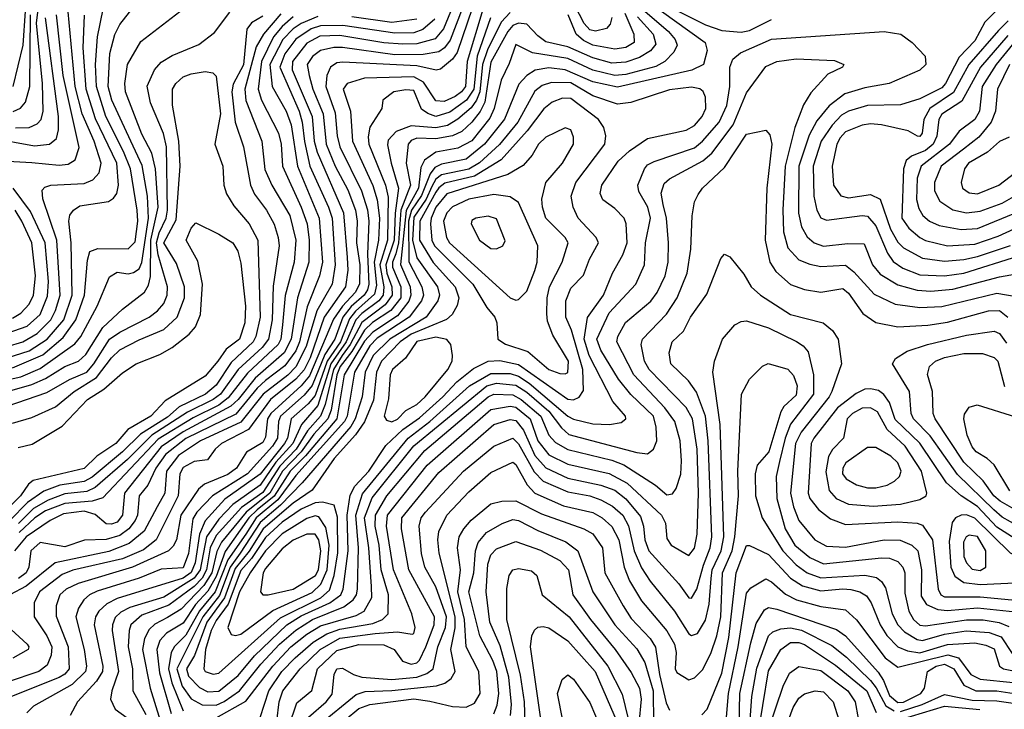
# Model space of a CAD drawing. Extents: x 501367 to 657802, y 482273 to 547541.
# Tile 544 of 656: x 593501 to 597082, y 522838 to 525348. Entities that reach past the tile are written whole.
import ezdxf

# ---------------------------------------------------------------- set-up
doc = ezdxf.new("R2010")
doc.units = 0

msp = doc.modelspace()

# ---------------------------------------------------------------- linework, layer by layer
at = {"layer": '0CON20XD'}
for points in [[(595103.8, 525466.2), (595042.5, 525315), (595012.2, 525277.8), (594945, 525259.6), (594895, 525258.4), (594825, 525263.5), (594665, 525290.6), (594592.7, 525287.3), (594545, 525261.8), (594493.3, 525195), (594492.1, 525165), (594564.1, 524995), (594571.6, 524905), (594582.8, 524865), (594678.3, 524645), (594691.8, 524481.8), (594694, 524436), (594686.1, 524375), (594608.9, 524265), (594557.6, 524117.6), (594535, 524073), (594505, 524038.9), (594413.3, 523965), (594333.7, 523856.3), (594235.3, 523805), (594211.9, 523785), (594184.1, 523745.9), (594135, 523739.8), (594095, 523718), (594083.6, 523695), (594077.2, 523615), (593997, 523455), (593951.2, 523418.8), (593875, 523385.5), (593694.1, 523344.1), (593655, 523329), (593573.2, 523265), (593554, 523225), (593553, 523175), (593599.5, 523105), (593617.3, 523065), (593615.1, 523034.9), (593601, 522999), (593570.7, 522975), (593455, 522936.5)], [(593455, 524158.3), (593512.1, 524175), (593565, 524205.9), (593614.4, 524255), (593631.2, 524288.8), (593647.8, 524345), (593635.8, 524545), (593585, 524696), (593582.8, 524727.2), (593591.9, 524738.1), (593614.5, 524745.5), (593735, 524751.9), (593767.5, 524765), (593789.6, 524790.4), (593796.8, 524825), (593772.3, 524905), (593728.6, 525005), (593703.1, 525105), (593670.1, 525455)], [(595131.7, 525445), (595067.1, 525272.9), (595045.5, 525245), (595025, 525230.6), (594968.6, 525221.4), (594865, 525220.3), (594675, 525246.8), (594643.8, 525246.2), (594594.9, 525235.1), (594566.1, 525213.9), (594546, 525184), (594553.6, 525145), (594567.1, 525095), (594604.7, 525005), (594615.8, 524895), (594648.7, 524815), (594695, 524728.6), (594722.1, 524655), (594728.4, 524615), (594726.4, 524535), (594737.6, 524455), (594737.2, 524385), (594721.2, 524355), (594674.5, 524305.5), (594642, 524258), (594555, 524051.5), (594524.5, 524015.5), (594413.9, 523915), (594402.7, 523895), (594395, 523828.1), (594385, 523808.4), (594326.4, 523773.6), (594290, 523715), (594257.7, 523692.3), (594173.2, 523656.8), (594151.2, 523638.8), (594087.3, 523545), (594071, 523455), (594058.8, 523431.2), (594041.9, 523415), (593911.6, 523355), (593713.9, 523296.1), (593669.7, 523275), (593647, 523255), (593633.5, 523215), (593633.1, 523176.9), (593677.7, 523065), (593681.3, 522985), (593665, 522965.5), (593645, 522953.8), (593470.8, 522885)], [(593455, 524036.5), (593505, 524048.2), (593575, 524078), (593701.7, 524168.3), (593722.8, 524195), (593782.5, 524305), (593827.7, 524412.3), (593855, 524428.4), (593895, 524422.6), (593915, 524427.7), (593935, 524441.2), (593945.7, 524464.3), (593968.8, 524625), (593965.9, 524705), (593946.8, 524816.8), (593889.2, 524939.2), (593835.7, 525055), (593822.3, 525105), (593828.3, 525225), (593846.8, 525293.2), (593865, 525330.4), (593935, 525421.3)], [(593465, 523996.4), (593545, 524019.7), (593595, 524042.2), (593665, 524085.1), (593714.6, 524105.3), (593741.3, 524128.7), (593802.9, 524227.1), (593875, 524294.1), (593954.3, 524355.7), (593968.8, 524381.2), (593976.5, 524413.5), (593978.1, 524545), (594004.7, 524665), (593995.4, 524805), (593981.7, 524861.7), (593945, 524931.5), (593886.2, 525085), (593883, 525115), (593893.4, 525185), (593941.8, 525268.2), (594115, 525402.1)], [(595147.9, 525392.1), (595091.9, 525228.1), (595075, 525204.3), (595031.8, 525168.2), (595015.6, 525164.4), (594945, 525179.5), (594676.4, 525193.6), (594655, 525190.6), (594630.8, 525175), (594618, 525145), (594614.1, 525105), (594648.7, 525008.7), (594655.4, 524924.6), (594665.6, 524885), (594744.2, 524725), (594765.8, 524655.8), (594770.9, 524615), (594765.7, 524494.3), (594770.4, 524385), (594765.4, 524365), (594754.2, 524345), (594706.7, 524303.3), (594676.8, 524265), (594647.2, 524185), (594610.7, 524129.3), (594565, 524016.6), (594535, 523980.8), (594449.2, 523905), (594442, 523885), (594438.7, 523825), (594420.5, 523795), (594329.5, 523695), (594201.6, 523615), (594144.9, 523555.1), (594130.6, 523530.6), (594114.5, 523405), (594095, 523352.7), (594015, 523347.3), (593935, 523315.6), (593782.2, 523267.8), (593755.3, 523255), (593734.3, 523235.7), (593714.6, 523205.4), (593705.5, 523175), (593735.4, 523055), (593743.9, 522995), (593740.5, 522975), (593691.5, 522928.5), (593551, 522849), (593526.7, 522825)], [(595779.9, 525419.9), (595994.2, 525265), (596001.6, 525235), (595987.7, 525185), (595945.8, 525164.1), (595675, 525101.8), (595585, 525121.9), (595485, 525165.3), (595425, 525172.7), (595376.1, 525163.9), (595345.6, 525144.4), (595316.9, 525113.1), (595264.7, 524985.3), (595191.4, 524895), (595125, 524840), (595035, 524822.1), (595010.5, 524809.5), (594993.3, 524786.7), (594962.6, 524707.4), (594925.9, 524654.1), (594914.8, 524615), (594916.9, 524466.9), (594964.1, 524375), (594969.3, 524345), (594962.5, 524325), (594918, 524265), (594801.7, 524188.3), (594775, 524160.7), (594718.8, 524065), (594691.8, 523905), (594682, 523885), (594505, 523688.8), (594440, 523600), (594361.6, 523535), (594322.9, 523475), (594257.9, 523382.1), (594211.7, 523265), (594154.3, 523195.7), (594105, 523107.4), (594063.5, 523066.5), (594051.4, 523045), (594042, 522985), (594054.2, 522934.2), (594095, 522832)], [(595654.6, 525355.4), (595648.4, 525331.6), (595634.8, 525315.2), (595595, 525305.7), (595575, 525310.8), (595554.1, 525334.1), (595519.6, 525399.6)], [(595855, 525398.9), (595995, 525329.1), (596055, 525308.6), (596125, 525302.8), (596155, 525308.2), (596235, 525348.3)], [(597065, 525392.1), (597011.8, 525338.2), (596975, 525271.1), (596918.6, 525211.4), (596868.7, 525115), (596855, 525100), (596775, 525060), (596705, 525038), (596585, 525035.5), (596515, 525014.8), (596489.9, 525000.1), (596456.2, 524963.8), (596415.7, 524905), (596386.5, 524815), (596389.1, 524705), (596400.4, 524655), (596415, 524626.1), (596435, 524618.1), (596565, 524635.6), (596585, 524632.7), (596615, 524596.9), (596657.9, 524497.9), (596677.9, 524467.9), (596712.8, 524442.8), (596775, 524419.4), (596865, 524415.7), (596935, 524424.6), (597135, 524487.9)], [(593395, 524917.8), (593555, 524888), (593609.4, 524895), (593635.3, 524915), (593642.6, 524947.4), (593642.6, 524995), (593594.2, 525355)], [(593455, 523940.7), (593599, 523991), (593681.7, 524038.3), (593745, 524064.6), (593771.1, 524095), (593827.8, 524185), (593865, 524210.7), (593972, 524265), (594002.2, 524287.8), (594025, 524315.3), (594037.6, 524345), (594037.9, 524375), (594005, 524492.4), (593998.7, 524535), (594007.7, 524572.3), (594033.5, 524625), (594038.9, 524655), (594034.9, 524885.1), (594023.7, 524933.7), (593976.1, 525045), (593964.8, 525105.2), (593990.6, 525165), (594015, 525192.9), (594055, 525217.7), (594152.5, 525257.5), (594209.4, 525300.6), (594265.6, 525375)], [(593455, 524117.1), (593535, 524142.6), (593600.4, 524185), (593661.9, 524255), (593691.5, 524345), (593688.3, 524535), (593679.1, 524615), (593683.7, 524636.3), (593696.1, 524655), (593719.6, 524670.4), (593824.1, 524685.9), (593842.4, 524697.6), (593854.5, 524715.5), (593860.5, 524745), (593853.6, 524825), (593777, 524987), (593742.1, 525095), (593731.4, 525245), (593736.3, 525363.7)], [(593457.3, 524832.7), (593545, 524827.7), (593645, 524818.8), (593677.7, 524822.3), (593702.9, 524837.1), (593717.7, 524882.3), (593659, 525145), (593634.5, 525365)], [(593475, 524080.2), (593585, 524128.2), (593659.5, 524190.5), (593705.5, 524255), (593736.2, 524345), (593747.5, 524472.5), (593755.4, 524504.6), (593784.6, 524515.4), (593895, 524514), (593920.6, 524539.4), (593930.7, 524615), (593927.8, 524655), (593903.5, 524805), (593878.1, 524868.1), (593814.1, 524995), (593780.1, 525105), (593776.2, 525185), (593783.5, 525285), (593804.6, 525385.4)], [(593476.9, 525013.1), (593504.2, 525025.8), (593522.2, 525047.8), (593538, 525105), (593540.1, 525365)], [(593477.1, 525105), (593513.4, 525255), (593521.6, 525378.4)], [(594495, 525357.8), (594455, 525322.5), (594424.3, 525285), (594380.4, 525195), (594367.9, 525095), (594380.6, 525055), (594441.8, 524935), (594452.3, 524895), (594456.4, 524815), (594525.2, 524664.8), (594546.5, 524605), (594553.5, 524545), (594552.8, 524465), (594511, 524335), (594488.8, 524185), (594463.1, 524135), (594357, 524043), (594295.2, 523964.8), (594269.2, 523940.8), (594095, 523848), (594015, 523793.5), (593881.9, 523625), (593874.8, 523545), (593855, 523519.5), (593835, 523511.7), (593815, 523512.8), (593775, 523547.3), (593735, 523558.8), (593660.7, 523549.3), (593611.6, 523525), (593524.7, 523465), (593481.4, 523415)], [(593485.4, 524954.6), (593535, 524955.2), (593565, 524968.2), (593578.5, 524985), (593586.3, 525015), (593583.6, 525115), (593562.1, 525335), (593566.5, 525375)], [(594585, 525359.5), (594525, 525333.9), (594495, 525314.2), (594457.8, 525275), (594411.3, 525185), (594419.7, 525105), (594469.6, 525015), (594488.3, 524965), (594510.9, 524815), (594589.8, 524625), (594602.7, 524465), (594591.6, 524415), (594546.8, 524303.2), (594518.4, 524175), (594505, 524142.1), (594465, 524087.4), (594395.1, 524035), (594365, 524007.2), (594287.6, 523912.4), (594105, 523823.9), (594031.3, 523765), (593996.1, 523715), (593966.7, 523653.2), (593936, 523615), (593928.9, 523545), (593920.4, 523525), (593897.3, 523495), (593865, 523470.8), (593815, 523455.7), (593736.2, 523453.8), (593665, 523429), (593575, 523444.8), (593541.5, 523415), (593534.6, 523355), (593524.6, 523335), (593496, 523314)], [(594385, 525360.5), (594343.9, 525336.1), (594326.5, 525313.5), (594315, 525183.9), (594277.5, 525112.5), (594271.9, 525085), (594285, 524974.3), (594314.8, 524884.8), (594339.8, 524745), (594355, 524712.5), (594398.8, 524655), (594426.5, 524603.5), (594441.5, 524555), (594444.1, 524525), (594422.4, 524377.6), (594418.7, 524255), (594405.8, 524185), (594382.6, 524155), (594295.5, 524074.5), (594231.1, 523985), (594204.3, 523965), (594110.7, 523919.3), (593980.9, 523835), (593893.1, 523746.9), (593775, 523645.3), (593745, 523630.8), (593665, 523621.6), (593605, 523599.5), (593551.1, 523568.9), (593496.3, 523513.7)], [(594450.9, 525369.1), (594387.7, 525295), (594361.5, 525248.5), (594320.1, 525095), (594323.3, 525053.3), (594381.5, 524905), (594392.9, 524802.9), (594418, 524745), (594483.9, 524635), (594505.4, 524545), (594499.4, 524465), (594465.9, 524344.1), (594456.7, 524236.8), (594450.6, 524185), (594440.5, 524165), (594329.3, 524060.7), (594258.7, 523971.3), (594225, 523945.1), (594131.6, 523898.4), (594005, 523821.1), (593802.9, 523607.1), (593764.2, 523595.8), (593665, 523586.7), (593595, 523560.4), (593556.4, 523535), (593499.2, 523480.8)], [(595185.5, 525385), (595128.9, 525195), (595122, 525105), (595108.3, 525085), (595085, 525068.3), (595045, 525050.4), (595015, 525051.8), (594969.8, 525119.8), (594935, 525139.2), (594755, 525135.4), (594692, 525115), (594677.4, 525095), (594704.3, 525014.3), (594710.8, 524905), (594785, 524744.1), (594801.6, 524691.6), (594809.7, 524625), (594805.8, 524545), (594789.9, 524465), (594798.1, 524381.9), (594791, 524349), (594722.8, 524287.2), (594700.7, 524259.4), (594667.3, 524175), (594619, 524105), (594575, 523980.5), (594550.1, 523949.9), (594488.7, 523895), (594475.2, 523825), (594464.1, 523805), (594375, 523693.3), (594247.2, 523602.8), (594175.8, 523524.2), (594154.4, 523475.6), (594138.9, 523371.1), (594125, 523335.8), (594095, 523315.1), (593855, 523241.6), (593818.2, 523221.8), (593788.4, 523195), (593776.6, 523175), (593772.3, 523145), (593803.4, 522995), (593802.1, 522975), (593780, 522939.9), (593711.4, 522865), (593684.5, 522815)], [(595213.3, 525355), (595164.6, 525215), (595152.5, 525095), (595126, 525055), (595065, 525010.8), (595015, 524995.8), (594985.7, 525005.7), (594962.1, 525022.1), (594935, 525089.4), (594905, 525092.7), (594861.2, 525085), (594822, 525055), (594817.5, 525025), (594775, 524956.7), (594768.6, 524921.4), (594770.6, 524895), (594832, 524745), (594841.4, 524701.4), (594838.1, 524545), (594810.8, 524455), (594825.8, 524375), (594822.5, 524345), (594807.5, 524325), (594745, 524278.2), (594723.7, 524255), (594688.3, 524175), (594632.7, 524095), (594585, 523944), (594525.7, 523874.3), (594494.8, 523805), (594432.9, 523737.1), (594375, 523653.9), (594276.7, 523583.3), (594225, 523529.3), (594180.3, 523465), (594157.7, 523345), (594135.4, 523314.6), (594025, 523246.4), (593901.8, 523208.2), (593868.8, 523191.2), (593848.5, 523171.5), (593838, 523145), (593837.3, 523125), (593860.1, 522975), (593835.6, 522905), (593831.7, 522875), (593848.4, 522838.4), (593935, 522775.2)], [(595285, 525374.3), (595251.9, 525338.1), (595202.2, 525237.8), (595184.7, 525185), (595174.7, 525085.3), (595162.6, 525055), (595142.7, 525027.3), (595095, 524985.6), (595057, 524963), (595015, 524954.5), (594925, 524961.8), (594869.8, 524940.2), (594841, 524909), (594838.1, 524891.9), (594851.6, 524825), (594878.8, 524735), (594866.8, 524643.2), (594862.5, 524545), (594832.7, 524455), (594836.6, 524425), (594854.3, 524375), (594855.3, 524345), (594829.9, 524310.1), (594745, 524245.5), (594703.1, 524165), (594673.5, 524125), (594642.5, 524075), (594612.2, 523947.8), (594595.4, 523905), (594548.3, 523851.7), (594506.9, 523785), (594446.8, 523723.2), (594385, 523627.3), (594307.8, 523572.2), (594215, 523470), (594194.1, 523425), (594180.8, 523345), (594164.5, 523315.6), (594135, 523285.2), (594043.1, 523216.9), (593945, 523179.9), (593905.6, 523145), (593899, 523125), (593895.9, 523065), (593911.4, 522985), (593912.2, 522905), (593959.5, 522819.5)], [(595747.6, 525357.6), (595805.2, 525295), (595815, 525259.2), (595795.7, 525234.3), (595755, 525210.4), (595705, 525192.8), (595655, 525189.6), (595585, 525209.4), (595495, 525249.5), (595415, 525266.8), (595385, 525288.8), (595345, 525331.9), (595315, 525334.8), (595295, 525327.1), (595275.9, 525304.1), (595215, 525192.5), (595192.3, 525047.7), (595176.2, 525013.8), (595145, 524974.8), (595109.2, 524940.8), (595075.5, 524924.5), (595015, 524914.3), (594945, 524917), (594925, 524908.2), (594913.3, 524895), (594906.2, 524825), (594922, 524745), (594887.5, 524655), (594878.9, 524535), (594869, 524495), (594857.3, 524465), (594856.9, 524446.9), (594887.4, 524375), (594886.9, 524335), (594850.5, 524289.5), (594784.4, 524245.6), (594755, 524217.3), (594709.4, 524140.6), (594667.1, 524085), (594654.5, 524055), (594633.2, 523926.8), (594621.6, 523895), (594570.9, 523839.1), (594525.2, 523775), (594457.1, 523705), (594410.6, 523625), (594324.1, 523555.9), (594235, 523446.4), (594217.5, 523412.5), (594199.3, 523335), (594171.2, 523288.8), (594088, 523202), (594037.9, 523172.1), (593992.1, 523147.9), (593971.4, 523128.6), (593954.4, 523095.6), (593947.5, 523055), (593975.3, 522915.3), (594042.8, 522695)], [(595775, 525379.1), (595860.3, 525305), (595884.8, 525275), (595891.9, 525255), (595880.5, 525229.5), (595847.1, 525195), (595815, 525177.9), (595705, 525147.9), (595665, 525144.9), (595585, 525164.3), (595495, 525205.9), (595366.7, 525226.6), (595305, 525257.5), (595281.5, 525188.5), (595252.3, 525127.7), (595227, 525025), (595210.9, 524989.1), (595145, 524906.8), (595095, 524879.6), (595014.9, 524865.1), (594973, 524837), (594960, 524810), (594951.6, 524735), (594906.4, 524653.6), (594886.2, 524456.2), (594921.4, 524375), (594923.7, 524345), (594916.7, 524323.3), (594875, 524269.4), (594785, 524210.5), (594755, 524177.4), (594680.7, 524055), (594654.9, 523895), (594540.2, 523759.8), (594484.8, 523705), (594426.6, 523613.4), (594365, 523564.1), (594334.2, 523535), (594247.8, 523412.2), (594215, 523320.9), (594185, 523267.7), (594140.8, 523219.2), (594095, 523151.6), (594035.1, 523114.9), (594011.2, 523088.8), (593999.1, 523055), (594009.4, 522970.6), (594052.3, 522822.3)], [(594945, 525349.7), (594855, 525337.3), (594708.5, 525358.5)], [(595701.4, 525371.4), (595734.8, 525295), (595735.3, 525265), (595705, 525246.4), (595665, 525239.9), (595585, 525255.1), (595551.4, 525271.4), (595525.2, 525295), (595496, 525365)], [(595010.6, 525349.4), (594967.5, 525312.5), (594935, 525300.3), (594865, 525298.2), (594676.1, 525326.1), (594595, 525324.9), (594561, 525315), (594505, 525276.4), (594465, 525223), (594446.6, 525175), (594517.3, 525015), (594528.2, 524975), (594536.2, 524903.8), (594555.6, 524815), (594624.4, 524665), (594637, 524625), (594648.3, 524455), (594637.9, 524385), (594581.7, 524288.3), (594542.3, 524157.7), (594505.8, 524084.2), (594475.9, 524054.1), (594386.2, 523985), (594305, 523882.6), (594159, 523815), (594078.5, 523761.5), (594035.4, 523705), (594028.9, 523625), (594001.1, 523575), (593953.3, 523486.7), (593898.5, 523441.5), (593825, 523411.6), (593629.5, 523370.5), (593525, 523286.1), (593465, 523253.9)], [(597096.7, 525343.3), (597061.2, 525308.8), (596953.7, 525185), (596897.1, 525082.9), (596811.6, 525025), (596789.8, 524985), (596783.3, 524935), (596775, 524922.5), (596766.5, 524923.5), (596732.6, 524942.6), (596635, 524965.6), (596595, 524968.8), (596565, 524963.4), (596505, 524939.6), (596485, 524918.3), (596473, 524895), (596456.6, 524815), (596460.5, 524745), (596487.2, 524707.2), (596515, 524699.4), (596595, 524711.4), (596630.7, 524695), (596668.7, 524585), (596695, 524537.5), (596715, 524517.6), (596785, 524480.2), (596865, 524469.4), (596935.1, 524474.9), (596985, 524485.6), (597104.6, 524525.4)], [(594215, 522807.1), (594323, 522867), (594421.4, 522995), (594487.3, 523065), (594545, 523110.9), (594595, 523141.2), (594725, 523179.7), (594754.4, 523195.6), (594781.4, 523245), (594780.3, 523285), (594771.4, 523425), (594755.6, 523535), (594782.9, 523607.1), (594935, 523796.7), (595200.5, 524015), (595235, 524024.7), (595305, 524017.7), (595345, 523991.6), (595425, 523923.2), (595471.9, 523861.9), (595498.4, 523838.4), (595745, 523772.8), (595785, 523767.8), (595805.7, 523784.3), (595817.9, 523815), (595815.6, 523864.4), (595806.8, 523905), (595723.9, 523983.9), (595679.5, 524039.5), (595614.8, 524145), (595600.5, 524185), (595645, 524280.7), (595741.8, 524385), (595773, 524455), (595777.5, 524535), (595795.4, 524625), (595785.2, 524665), (595752.8, 524722.8), (595749.2, 524745), (595773.5, 524805), (595785, 524819.1), (595808.3, 524831.7), (595955, 524881.8), (595984.1, 524905.9), (596044.5, 524975), (596073, 525035), (596084.1, 525104.1), (596083.6, 525175), (596095, 525204.4), (596122.4, 525227.6), (596235, 525276.7), (596645.3, 525305.3), (596705.3, 525295.3), (596746.9, 525265), (596794.3, 525215), (596796.7, 525185), (596775, 525164), (596664, 525115), (596575, 525099.6), (596502.2, 525077.8), (596445.3, 525034.7), (596400, 524979.9), (596372.4, 524927.6), (596335.1, 524814.9), (596333.7, 524643.7), (596345, 524593.3), (596365, 524557.7), (596391.2, 524535), (596425, 524523.3), (596513.4, 524533.4), (596572.4, 524532.4), (596602.6, 524455), (596631.2, 524421.2), (596695, 524382.3), (596765, 524362.8), (596815, 524360), (596895, 524366.4), (597065, 524412.2), (597146.6, 524426.6)], [(597095, 525289.7), (596995.1, 525175), (596928.3, 525051.7), (596855, 525003.5), (596843.8, 524985), (596836.4, 524923.6), (596823.2, 524895), (596795, 524872.1), (596745, 524851.5), (596724.8, 524835), (596715.4, 524805), (596709.5, 524625), (596735, 524589.3), (596774.6, 524554.6), (596795, 524544.4), (596875, 524525.1), (596975, 524530.5), (597059.9, 524560.1), (597162.5, 524607.5)], [(597116.9, 525263.1), (597052.7, 525185), (597002.1, 525105), (596991.4, 525015), (596975.2, 524985), (596917.9, 524942.1), (596882.7, 524895), (596780.3, 524815), (596765, 524770.6), (596762.7, 524692.7), (596770.8, 524660.8), (596785.5, 524635.5), (596810.4, 524615), (596845, 524599), (596925, 524583.9), (596985, 524588), (597135, 524649.2)], [(594375, 522807.7), (594406.6, 522905), (594454.8, 522975.2), (594502.6, 523025), (594567.9, 523082.1), (594617.7, 523112.3), (594665, 523129.5), (594785, 523150), (594820.3, 523165), (594840.9, 523185), (594842.4, 523255), (594815.5, 523345), (594808.4, 523435), (594794.1, 523505), (594795.2, 523544.8), (594836.6, 523615), (594975, 523780.1), (595205, 523974.6), (595225, 523984.7), (595295, 523982.7), (595325, 523965.9), (595396.5, 523905), (595425.1, 523835.1), (595449.2, 523809.2), (595495, 523783), (595655, 523744.1), (595698.2, 523728.2), (595813.6, 523653.6), (595855, 523618.8), (595875, 523622), (595888.1, 523641.9), (595905.9, 523694.1), (595907.9, 523742.1), (595903.1, 523815), (595883.4, 523885), (595847.5, 523935), (595734.2, 524055), (595672.7, 524175), (595676.1, 524195), (595704.5, 524245.5), (595796.9, 524323.1), (595819.6, 524355), (595848.3, 524415), (595859.6, 524465), (595860.2, 524535), (595853.3, 524625), (595841.3, 524675), (595834.2, 524715.8), (595845, 524751.2), (595865, 524768.4), (595986, 524834), (596018.2, 524861.8), (596096.3, 524965), (596145, 525081.1), (596215, 525177.7), (596255, 525196.1), (596325.2, 525205.2), (596465, 525198.7), (596498, 525185), (596494, 525175), (596440.8, 525149.3), (596378, 525082), (596351.7, 525038.3), (596320.6, 524955), (596284.9, 524814.9), (596276.2, 524656.2), (596279.2, 524575), (596295, 524516.8), (596335, 524474.2), (596375, 524457.4), (596415, 524449.6), (596505, 524454.3), (596535, 524430), (596609, 524349), (596685, 524311.9), (596775, 524300.6), (596855, 524303.7), (597055, 524352.6), (597125, 524340)], [(597100.7, 525185), (597058, 525095), (597049.7, 525015), (597034.8, 524975), (596990, 524919.9), (596933.9, 524876.1), (596853, 524815), (596828.8, 524755), (596827.8, 524725), (596847.7, 524687.7), (596895, 524655.6), (596945, 524644.2), (596995, 524650.5), (597075, 524680.5), (597125, 524708.8)], [(593475, 523879.2), (593545, 523900.4), (593631, 523939), (593698.7, 523995), (593780.6, 524045), (593835, 524116.8), (593865, 524145.6), (593935, 524183.1), (594025, 524220.7), (594073.3, 524265), (594100.6, 524335), (594100, 524375), (594070.9, 524460.9), (594025.1, 524535), (594070.2, 524619.8), (594084.6, 524815), (594080.1, 524905), (594056.5, 525036.5), (594057, 525095), (594068.4, 525115), (594095, 525139.3), (594125, 525151), (594175, 525159.1), (594203.9, 525153.9), (594215, 525142.5), (594230.8, 525005), (594210.3, 524895), (594240.3, 524815), (594243.6, 524745), (594253.6, 524713.6), (594279.7, 524669.7), (594335, 524604.6), (594367, 524545), (594376, 524265), (594360.1, 524195), (594349.9, 524175), (594270.1, 524099.9), (594215, 524017.8), (594176.2, 523985), (594080.7, 523939.3), (594038.8, 523901.2), (593940.7, 523839.3), (593875, 523774.7), (593765, 523682.6), (593735, 523667.4), (593646.8, 523653.2), (593588.8, 523631.2), (593529.3, 523590.7), (593464.8, 523525)], [(594215, 522853), (594245, 522865.8), (594300.2, 522905), (594378, 523002), (594446.3, 523075), (594505, 523126), (594565.7, 523164.3), (594679.3, 523210.7), (594713.3, 523236.7), (594725.4, 523255), (594729.5, 523275), (594733.6, 523425), (594723.6, 523545), (594747.5, 523622.4), (594913.3, 523825), (594992.8, 523885), (595136.4, 524015), (595215, 524059.9), (595285, 524059.6), (595315, 524050.1), (595354.4, 524024.4), (595495, 523904.2), (595515, 523893.5), (595585, 523876.9), (595646, 523874), (595688.1, 523881.9), (595705.5, 523895), (595703.8, 523905), (595657.8, 523957.8), (595572.3, 524125), (595553.8, 524185), (595566.7, 524263.3), (595623.8, 524345), (595657.2, 524425), (595695, 524491.5), (595710, 524535), (595707.1, 524605), (595700, 524625), (595665, 524660.4), (595622, 524692), (595612.3, 524715), (595618.7, 524745), (595677.8, 524832.2), (595719.5, 524870.5), (595785, 524914.7), (595925, 524946.1), (595955, 524962.5), (595982.9, 524995), (595996.6, 525025), (595995.3, 525065.2), (595986.7, 525086.7), (595975, 525095.8), (595945, 525102.6), (595865, 525092.4), (595724.3, 525045.7), (595675, 525040.8), (595585, 525070.6), (595505, 525117.7), (595435, 525118.8), (595401.6, 525108.4), (595375, 525087.3), (595312.9, 524975), (595246.4, 524893.6), (595173.4, 524826.6), (595135, 524803.3), (595035, 524782.7), (595015, 524767.6), (594999.9, 524740.1), (594979.1, 524695), (594935, 524629.1), (594929.5, 524545), (594945, 524480.6), (595020.4, 524375), (595027.7, 524345), (595022.3, 524325), (594979.5, 524265), (594846.6, 524185), (594786.8, 524125), (594756.9, 524065), (594746.7, 523975), (594721, 523895), (594705, 523867.3), (594528.4, 523661.6), (594449.7, 523580.3), (594375, 523517.8), (594303.3, 523406.7), (594266.8, 523355), (594228.1, 523251.9), (594167, 523175), (594073, 522985), (594092.1, 522922.2), (594125, 522876.2), (594165, 522854.6), (594215, 522853)], [(594185, 522901.8), (594225, 522903.8), (594295, 522961.4), (594355, 523032.9), (594472.6, 523145), (594525, 523178.5), (594628.6, 523225), (594669.1, 523255), (594677.9, 523275), (594695.4, 523414.6), (594692.5, 523545), (594703.2, 523616.8), (594719.7, 523650.3), (594770.6, 523705), (594832.5, 523797.5), (594894.3, 523855.7), (594955, 523898.3), (595040.3, 523975), (595090.7, 524029.3), (595152, 524078), (595205, 524105.5), (595247.4, 524107.4), (595315, 524093), (595495, 523966.5), (595515, 523964.4), (595536.2, 523973.9), (595552, 523998), (595548.8, 524075), (595507.5, 524217.5), (595487.3, 524265), (595487, 524325), (595505, 524370.9), (595552, 524418), (595573.5, 524476.5), (595606, 524536), (595597.7, 524555), (595531.9, 524625), (595513.8, 524665), (595506.7, 524705), (595523.9, 524755), (595628.8, 524895), (595632.6, 524925), (595625.2, 524955.2), (595606, 524985), (595505, 525060.5), (595475, 525062.1), (595437.3, 525047.3), (595407.1, 525023), (595346.7, 524943.3), (595252.5, 524837.5), (595155, 524778), (595047.4, 524752.6), (595025, 524736), (595015, 524720.4), (594956.6, 524615), (594954.8, 524544.8), (595004.5, 524464.5), (595084.5, 524375), (595098.4, 524335), (595092.4, 524307.6), (595073.6, 524275), (595053.6, 524256.4), (594925, 524203.5), (594885.1, 524175), (594816.6, 524105), (594798.2, 524065), (594787.3, 523962.7), (594755.3, 523884.7), (594722.8, 523837.2), (594645, 523751.1), (594564.1, 523635), (594495, 523587.5), (594386.5, 523495), (594336, 523414), (594285, 523349.8), (594246, 523244), (594181.6, 523155), (594136.3, 523033.7), (594107.9, 522985), (594115, 522958.7), (594155, 522916.8), (594185, 522901.8)], [(594436.7, 522795), (594444.1, 522865), (594457.4, 522905), (594521.4, 522985), (594594.2, 523055), (594665, 523096.8), (594794.3, 523114.3), (594875, 523119.6), (594928.5, 523111.5), (594935, 523114), (594938.9, 523135), (594927.8, 523185), (594860.4, 523345), (594835.6, 523505), (594838.4, 523545), (594983.3, 523726.7), (595215, 523929.1), (595285, 523940.7), (595305, 523937), (595357.6, 523895), (595385, 523814.8), (595425, 523764), (595495, 523730.1), (595645, 523696.2), (595710.4, 523660.4), (595835.7, 523545), (595849.5, 523515), (595855, 523460), (595870, 523435), (595935, 523397.7), (595955, 523424.5), (595964.8, 523475.2), (595969.4, 523625), (595965.1, 523784.9), (595947.5, 523895), (595925, 523936.2), (595790, 524075), (595773.1, 524105), (595761.6, 524165), (595766.3, 524185), (595853.8, 524276.2), (595892.8, 524335), (595928.8, 524425), (595942.2, 524512.2), (595946.6, 524633.4), (595955.9, 524685), (595968.1, 524711.9), (595984, 524735), (596065, 524810), (596145, 524931.3), (596215, 524945.5), (596228.8, 524928.8), (596236.5, 524895), (596218.9, 524735), (596212.8, 524545), (596229.5, 524465), (596251.2, 524431.2), (596305, 524384.2), (596355, 524365.3), (596415, 524356.2), (596495, 524368.8), (596515, 524352.7), (596567.9, 524277.9), (596615, 524245.8), (596695, 524230.2), (596803.6, 524236.4), (596875, 524247.1), (597025, 524288.4), (597065, 524289.7), (597095.3, 524265.3)], [(595485, 524058.2), (595495, 524063.6), (595497.2, 524105), (595439.8, 524199.8), (595420.7, 524250.7), (595417.7, 524277.7), (595419.1, 524335), (595428.5, 524375), (595473.8, 524465), (595495.3, 524535), (595484.7, 524555), (595414.9, 524624.9), (595402, 524665), (595400.3, 524695), (595414.6, 524755), (595475.5, 524825), (595515.3, 524895), (595515, 524920), (595505, 524946.7), (595485, 524954.5), (595415, 524920), (595388.2, 524895), (595365.3, 524855), (595332.6, 524817.4), (595276.3, 524783.7), (595055, 524714.3), (595015.1, 524664.9), (594997.1, 524625), (594994.7, 524604.7), (594999.8, 524545), (595009.8, 524525), (595149.3, 524385), (595199.9, 524299.9), (595229.2, 524265), (595236.2, 524245), (595239.6, 524185), (595267.3, 524167.3), (595349.6, 524139.6), (595425, 524074.8), (595465, 524060), (595485, 524058.2)], [(597100.3, 524919.7), (597065, 524904.1), (597020.9, 524865), (596952.1, 524825), (596937.5, 524805), (596925.9, 524755), (596930, 524735), (596955, 524717.9), (596985, 524714.3)], [(596985, 524714.3), (597062.1, 524745), (597139.5, 524805)], [(593455, 524206.4), (593527.8, 524232.2), (593575.6, 524274.4), (593601.7, 524341.7), (593605.6, 524394.4), (593593.1, 524535), (593540.2, 524650.2), (593477.6, 524735)], [(595305, 524326.8), (595315, 524329.7), (595345, 524360), (595374.4, 524435), (595383.2, 524465), (595385.3, 524525), (595315, 524681.8), (595285, 524703.2), (595225, 524711), (595135, 524694), (595075, 524666.2), (595055, 524644.2), (595042.6, 524615), (595053.8, 524555), (595064.4, 524535), (595285, 524335.8), (595305, 524326.8)], [(593475, 524262), (593505, 524279.1), (593535, 524311.9), (593551.6, 524345), (593558.4, 524415), (593544.8, 524535.2), (593508.8, 524615), (593484.2, 524654.1)], [(593495, 523790.6), (593546.7, 523803.3), (593655, 523868.1), (593747.5, 523965), (593807.5, 524002.5), (593875, 524062), (593925, 524095.8), (594010.4, 524129.6), (594055.6, 524154.4), (594117.4, 524202.6), (594140.5, 524229.5), (594158.3, 524275), (594165.6, 524385), (594148.6, 524468.6), (594106.9, 524545), (594125, 524589.2), (594142.1, 524607.9), (594225, 524567.7), (594276.7, 524535), (594294.7, 524504.7), (594305, 524461.2), (594322.1, 524305), (594320.1, 524245), (594300, 524185), (594251.4, 524148.6), (594222, 524105), (594175, 524050.7), (594029.6, 523960.4), (593978.3, 523905), (593894.1, 523855.9), (593850.7, 523805), (593781, 523759), (593735, 523713.7), (593549.9, 523670.1), (593532.7, 523657.3), (593504, 523615), (593465, 523575.5)], [(595235, 524513.5), (595258, 524525), (595266.9, 524543.1), (595235, 524623.5), (595205, 524632.4), (595160, 524625), (595145, 524616.9), (595143.3, 524605), (595173.3, 524545), (595215, 524515.4), (595235, 524513.5)], [(594480.4, 522775), (594508.9, 522861.1), (594563.8, 522906.2), (594584.5, 522985), (594655, 523052.5), (594735, 523073.4), (594825, 523072.5), (594862.8, 523055), (594893.1, 523013.1), (594925, 523002.4), (594945, 523007.4), (594955, 523017.2), (594978.7, 523065), (595008.5, 523145), (595009.5, 523175), (594916.6, 523345), (594889.4, 523495), (594891, 523535), (595025, 523699.8), (595225, 523874.5), (595285, 523892.3), (595305, 523888.9), (595333.2, 523853.2), (595375, 523761.7), (595415, 523716.2), (595495, 523679.6), (595614.1, 523654.1), (595665, 523635.1), (595705, 523604.1), (595759.5, 523539.5), (595770.3, 523505), (595774.9, 523455), (595789.6, 523415), (595898.4, 523295), (595935, 523243.8), (595945, 523242.9), (595964, 523275), (595987.5, 523362.5), (596012.4, 523425), (596018.4, 523465), (596005.3, 523815), (595994.9, 523905), (595962.4, 523992.4), (595933.3, 524033.3), (595868.8, 524095), (595863.3, 524135), (595874.5, 524175), (595915, 524213.5), (595940.6, 524265), (596000.8, 524349.1), (596051.5, 524478.5), (596065, 524493.8), (596084.2, 524484.2), (596135, 524422), (596161.5, 524375), (596195, 524344.7), (596305, 524274.3), (596423.9, 524243.9), (596456.9, 524216.9), (596477.9, 524185), (596490.4, 524095), (596454.7, 523994.7), (596444.8, 523975), (596343.1, 523846.9), (596323, 523805), (596304.6, 523625), (596315.1, 523575.1), (596335, 523524.7), (596393.1, 523455), (596435, 523431.6), (596505, 523428.1), (596645, 523454.5), (596703.9, 523453.9), (596745.4, 523435), (596767.8, 523415), (596781.6, 523345), (596779.8, 523249.8), (596799.2, 523219.2), (596840.6, 523200.6), (596875, 523197.6), (596985, 523206.6), (597215, 523182.6)], [(594550.8, 522809.2), (594615.4, 522864.6), (594637.2, 522892.8), (594645.2, 522965), (594655, 522984.7), (594675, 522987.8), (594714.5, 522964.5), (594744.9, 522954.9), (594855, 522946.8), (594945, 522955.1), (594981.5, 522968.5), (595004.8, 522985), (595021.2, 523065), (595049.6, 523135), (595052.9, 523175), (595015, 523284.1), (594974.8, 523355), (594961.8, 523405), (594953.7, 523505), (594961.7, 523535), (594976.9, 523555), (595115.2, 523705), (595225, 523795.2), (595295, 523824.8), (595315, 523803.5), (595371.8, 523701.8), (595405, 523668), (595495, 523629.3), (595575, 523614.6), (595615, 523600.6), (595657.6, 523577.6), (595694.1, 523545), (595715.5, 523505.5), (595735.6, 523415), (595762.7, 523352.7), (595794.4, 523304.4), (595882.9, 523195), (595935, 523112.4), (595945, 523105.9), (595965.9, 523114.1), (595995, 523162.1), (596009.1, 523220.9), (596016.2, 523313.8), (596019.4, 523345), (596052.4, 523415), (596062.5, 523465), (596048.5, 523875), (596022.4, 524065), (596028, 524105), (596056.8, 524185), (596102.5, 524237.5), (596125, 524249.3), (596145, 524251.4), (596225, 524225.7), (596326.4, 524176.4), (596351.1, 524161.1), (596368.8, 524138.8), (596387.7, 524055), (596388, 523985), (596305, 523875.3), (596285.5, 523825), (596265, 523740), (596252.8, 523685), (596254.3, 523605), (596284.9, 523495), (596320.5, 523435), (596375, 523390.6), (596425, 523367.2), (596635, 523389.7), (596665, 523388), (596695, 523376.1), (596713.3, 523355), (596720.6, 523335), (596720.7, 523260.7), (596735.2, 523195), (596752.3, 523165), (596775, 523143.9), (596795, 523141.7), (596945, 523164.1), (597005, 523163.1), (597064, 523154), (597099.2, 523139.2)], [(597135, 523503.2), (597075, 523536.7), (597043.6, 523563.6), (596912.3, 523692.3), (596813.1, 523833.1), (596752.4, 523895), (596744, 523915), (596737.7, 523995), (596675.5, 524095), (596686.7, 524115), (596729.2, 524140.8), (596802.9, 524165), (596945, 524199.1), (597045, 524213.8), (597065, 524205.7), (597090.2, 524170.2)], [(594855, 523884.5), (594875, 523894.2), (594904.8, 523925.2), (594945, 523947.4), (594975.2, 523975), (595057.8, 524075), (595073.7, 524105), (595074.7, 524125), (595069.2, 524165), (595054.1, 524184.1), (595015, 524191.9), (594945, 524176.5), (594904.5, 524115.5), (594857.1, 524075), (594848.8, 524055), (594842.5, 523967.5), (594826.9, 523905), (594835, 523890), (594855, 523884.5)], [(597135, 523556.2), (597066.8, 523595), (597044.6, 523615), (597005, 523669.4), (596935, 523736.8), (596830.2, 523895), (596824, 523915), (596820.8, 523995), (596803.2, 524056.8), (596810.6, 524085), (596832.5, 524105), (596865, 524118.1), (596935, 524132.7), (597002.5, 524132.5), (597045, 524118), (597058.7, 524105), (597082.8, 524012.8)], [(594585, 522777.9), (594725, 522891.2), (594757.8, 522902.2), (594855, 522905.9), (595016.8, 522923.2), (595047.4, 522932.6), (595070.6, 522949.4), (595084.8, 522975), (595069.5, 523055), (595085.1, 523134.9), (595084.8, 523175), (595026.5, 523406.5), (595021.2, 523455), (595025.2, 523484.8), (595055.1, 523544.9), (595135, 523629.8), (595215, 523699.5), (595295, 523736.8), (595305, 523728.8), (595346.2, 523655), (595375, 523624.8), (595479, 523579), (595585, 523554.5), (595619.5, 523535), (595655, 523503.2), (595680, 523455), (595699.4, 523355), (595719.5, 523305), (595763, 523233), (595855, 523123.1), (595882.3, 523075), (595889, 523045), (595884.5, 522985), (595891.7, 522971.7), (595935, 522945.4), (595955, 522952.3), (595985, 522982.1), (596015, 523040.5), (596037, 523105), (596051.3, 523175), (596057.6, 523335), (596092, 523415), (596102.4, 523465), (596115.8, 523615), (596112.6, 523705), (596126.5, 523985), (596155, 524039.2), (596203, 524087), (596223.8, 524096.2), (596295, 524076.2), (596315, 524053.3), (596329.1, 524015), (596325, 523981.1), (596280.3, 523939.7), (596268.9, 523921.1), (596226.1, 523775), (596183, 523727), (596175.8, 523695), (596176.7, 523615), (596201.9, 523535), (596276.7, 523415), (596325, 523363.8), (596365.3, 523335), (596415, 523316.5), (596575, 523326.1), (596617.6, 523317.6), (596635, 523303.3), (596649.7, 523279.7), (596674.8, 523185), (596694.5, 523145), (596719.6, 523119.6), (596765, 523092.2), (596785, 523088.4), (596865, 523111.4), (596944, 523124), (597027.6, 523117.6), (597071.1, 523101.1), (597111.2, 523041.2)], [(597135, 523449.7), (597055, 523501.2), (596985, 523575.8), (596925.1, 523615.1), (596872.4, 523662.4), (596775, 523807), (596685, 523892.6), (596664.6, 523954.6), (596643.8, 523983.8), (596625, 523997.6), (596595, 524004.8), (596575, 524003), (596543.2, 523986.8), (596475.8, 523935), (596390, 523825), (596380.3, 523805), (596368.3, 523625), (596375.2, 523605), (596405.8, 523565), (596450.6, 523530.6), (596505, 523510), (596695, 523519.8), (596765, 523514.8), (596785, 523507.6), (596821, 523455), (596841.6, 523275), (596851.6, 523255), (596865, 523247.3), (596995, 523247.2), (597225, 523225.6)], [(596605, 523577.3), (596705, 523584.8), (596775, 523601.1), (596798.2, 523615), (596800.9, 523625), (596781.5, 523705), (596721.6, 523795), (596656.3, 523856.4), (596620.8, 523920.8), (596595, 523935.5), (596565, 523933.7), (596530.5, 523915), (596510.4, 523895), (596497.1, 523825), (596457, 523783), (596442.5, 523757.5), (596432.5, 523702.5), (596444.8, 523634.8), (596471.2, 523605), (596515, 523584.5), (596605, 523577.3)], [(597102.5, 523632.6), (597045, 523727.5), (597020.4, 523750.4), (596979.7, 523775), (596965, 523792.7), (596946.7, 523835), (596934.6, 523895), (596937.5, 523912.5), (596955, 523937.1), (596983.5, 523946.5), (597122.6, 523902.6)], [(596615, 523644.4), (596655.9, 523654.1), (596682.4, 523667.6), (596701.4, 523685), (596706.7, 523705), (596694.7, 523735), (596669.4, 523759.4), (596615, 523790.3), (596585, 523790.9), (596505.9, 523735), (596494.5, 523715), (596493.8, 523695), (596506.9, 523676.9), (596544.4, 523655), (596584.5, 523644.5), (596615, 523644.4)], [(594685, 522799.5), (594735, 522841), (594775, 522855.6), (594935, 522875.5), (594992.8, 522867.2), (595075, 522848.1), (595125, 522845.7), (595155, 522860.6), (595176.2, 522895), (595170.4, 522975), (595124.3, 523065), (595119.2, 523165), (595095.1, 523265), (595103.7, 523345), (595093.4, 523425), (595099.4, 523465), (595116.2, 523495), (595143.5, 523526.5), (595215, 523585.7), (595254.4, 523595.6), (595305, 523597.1), (595398.7, 523548.7), (595552.5, 523495), (595585, 523477), (595620.4, 523425), (595629, 523335), (595695.5, 523214.5), (595725, 523168.9), (595793.5, 523095), (595814.1, 523064.1), (595827.8, 522965), (595851.8, 522861.8), (595864.3, 522835)], [(594205, 522965.6), (594225, 522969.5), (594449.6, 523170.4), (594596.7, 523243.3), (594628.2, 523271.8), (594645.3, 523325), (594657.6, 523407.6), (594656.7, 523536.8), (594645, 523580.5), (594601.7, 523591.7), (594575, 523589.7), (594525, 523566.5), (594455, 523519), (594395, 523462.7), (594343.7, 523386.3), (594305, 523342.6), (594259.2, 523220.8), (594215, 523161.4), (594197.1, 523125), (594176.9, 523055), (594170.2, 522985), (594175.6, 522975.6), (594205, 522965.6)], [(594286.4, 523106.4), (594305, 523111.3), (594422, 523198), (594565, 523262.7), (594596.8, 523293.2), (594618.7, 523345), (594626.9, 523435), (594615, 523499.1), (594588.5, 523538.5), (594575, 523542.6), (594545, 523532.8), (594455, 523476), (594395.2, 523414.8), (594339.2, 523335), (594299.8, 523265), (594258.4, 523135), (594270.6, 523110.6), (594286.4, 523106.4)], [(595225, 522821.4), (595237.5, 522852.4), (595244.2, 522895), (595236.1, 522975), (595222.4, 523015), (595175.1, 523105.1), (595134.5, 523265), (595153.1, 523335), (595158.4, 523415), (595168.1, 523445), (595198.8, 523481.2), (595256, 523514), (595295, 523528.7), (595315, 523525.2), (595385, 523488.5), (595487.1, 523447.1), (595531.6, 523415), (595586, 523265), (595665.1, 523145.1), (595745, 523057.7), (595775, 523008), (595805.1, 522904.9), (595806.7, 522786.7)], [(597495, 523275.7), (597505, 523280), (597516.3, 523335), (597493.4, 523355), (597447.7, 523375), (597415, 523383.7), (597245, 523370), (597157.7, 523377.7), (597105, 523406.4), (596975, 523533.7), (596945, 523545.1), (596925.5, 523544.5), (596905.2, 523534.8), (596892.5, 523517.5), (596881.4, 523448.6), (596888.1, 523355), (596902.5, 523322.5), (596935, 523299.9), (596995, 523291.6), (597145, 523299.4), (597265, 523283.6), (597435, 523289.8), (597466.9, 523286.9), (597495, 523275.7)], [(594385, 523254.2), (594405, 523254.4), (594495, 523274.6), (594577, 523325), (594588, 523345), (594596, 523415), (594588.8, 523455), (594575, 523475.6), (594545, 523475.2), (594495, 523453.5), (594455, 523421.7), (594395, 523349.8), (594386.6, 523335), (594376.9, 523265), (594385, 523254.2)], [(596995, 523342.5), (597014.7, 523355.3), (597015.6, 523415), (596985, 523466.5), (596955, 523471.3), (596943.3, 523465), (596933.5, 523446.5), (596935, 523394.5), (596945, 523371.1), (596965, 523347.5), (596995, 523342.5)], [(595285.5, 522815), (595289.5, 522855), (595279.7, 522955), (595248.3, 523068.3), (595211.4, 523155), (595197.9, 523265), (595203.3, 523366.7), (595215, 523399.6), (595235, 523421.6), (595305, 523448.3), (595395, 523416.6), (595465, 523379.8), (595497.3, 523345), (595513.1, 523255), (595577, 523165), (595666.6, 523055), (595725, 522971.6), (595755.2, 522915), (595761.5, 522875), (595752.7, 522785)], [(595982.4, 522817.6), (596001.9, 522838.1), (596055, 522969.6), (596080.5, 523099.5), (596107.4, 523335), (596145, 523433.8), (596155, 523434.6), (596225, 523400.8), (596304.4, 523315), (596347.8, 523287.8), (596415, 523268.6), (596495, 523276.9), (596524, 523274), (596557.3, 523265), (596580.4, 523250.4), (596597.6, 523225), (596630.5, 523145), (596655, 523107), (596695, 523065.2), (596730.5, 523050.5), (596775, 523044), (596875, 523073.9), (596975, 523079.9), (597015, 523071.3), (597045, 523057.4), (597064.5, 522995), (597079.4, 522985), (597109, 522979)], [(595339, 522785), (595337, 522865), (595322.5, 522962.6), (595272.5, 523165), (595272.2, 523277.8), (595281.2, 523325), (595294.8, 523345.2), (595315, 523350.6), (595361.9, 523341.9), (595382.2, 523325), (595400.7, 523255), (595499.4, 523175), (595640.4, 522995), (595692.4, 522892.4), (595723.4, 522763.4)], [(596070, 522795), (596079.5, 522895), (596114.5, 523065), (596145, 523260), (596159.8, 523280.2), (596215, 523312.4), (596235, 523302.1), (596286.4, 523256.4), (596326.8, 523236.8), (596415, 523211.6), (596505, 523200.5), (596545, 523162.9), (596649, 523025), (596695, 522991.5), (596876.7, 523036.7), (596915.7, 523025.7), (596961, 522965), (596995, 522948), (597235, 522923.6)], [(596118.1, 522775), (596119.8, 522895), (596160.4, 523079.6), (596180.2, 523149.8), (596209.7, 523200.3), (596225, 523208), (596255, 523202.6), (596471.7, 523128.3), (596505, 523104.8), (596623.6, 522973.6), (596643.2, 522943.2), (596665, 522887.7), (596695, 522862.8), (596715, 522864.4), (596778.9, 522895), (596791.9, 522915), (596802.3, 522975), (596834.8, 522995), (596865, 523002.1), (596898.9, 522985), (596935.5, 522925.5), (596978.6, 522905), (597055, 522905.1), (597165, 522888.2)], [(593455, 523141.5), (593527.8, 523075), (593534.4, 523065), (593531.9, 523055), (593476, 523024)], [(595399, 522785), (595358.9, 523065), (595363.8, 523105), (595373.5, 523126.5), (595385, 523137.3), (595405, 523139.6), (595425, 523134.7), (595495, 523086.8), (595594.2, 522975), (595705, 522718.8)], [(596145.2, 522624.8), (596163.4, 522885), (596182.2, 522987.8), (596225, 523104.7), (596240.5, 523119.5), (596269.1, 523130.9), (596305, 523133.9), (596345, 523126.5), (596455, 523070.3), (596508.1, 523028.1), (596595, 522943), (596616.5, 522916.5), (596650.7, 522850.7), (596681.9, 522831.9)], [(596183, 522725), (596225, 522977.3), (596269.2, 523055), (596305, 523080.6), (596335, 523080.5), (596355, 523073.4), (596468.8, 522998.8), (596581.7, 522905), (596616.5, 522826.5)], [(596225, 522764.4), (596278, 522922), (596300.7, 522969.3), (596335, 522993.6), (596415, 522979.4), (596513.3, 522905), (596539.8, 522865), (596551, 522805)], [(595494.2, 522705), (595456.5, 522895), (595473.5, 522946.5), (595495, 522963.3), (595515, 522947.3), (595575, 522862.2), (595616.2, 522766.2)], [(596289, 522775), (596314.6, 522844.6), (596335, 522878.7), (596355, 522894.7), (596394.4, 522905.6), (596425, 522901.5), (596459.8, 522865), (596480.1, 522799.9)], [(596705, 522830.3), (596783.3, 522855), (596865, 522891.7), (596965, 522870.7), (597055, 522868.7), (597190.6, 522849.4)], [(596705, 522800.4), (596865, 522849.4), (596992.7, 522837.3)]]:
    msp.add_lwpolyline(points, dxfattribs=at)

doc.saveas('drawing.dxf')
